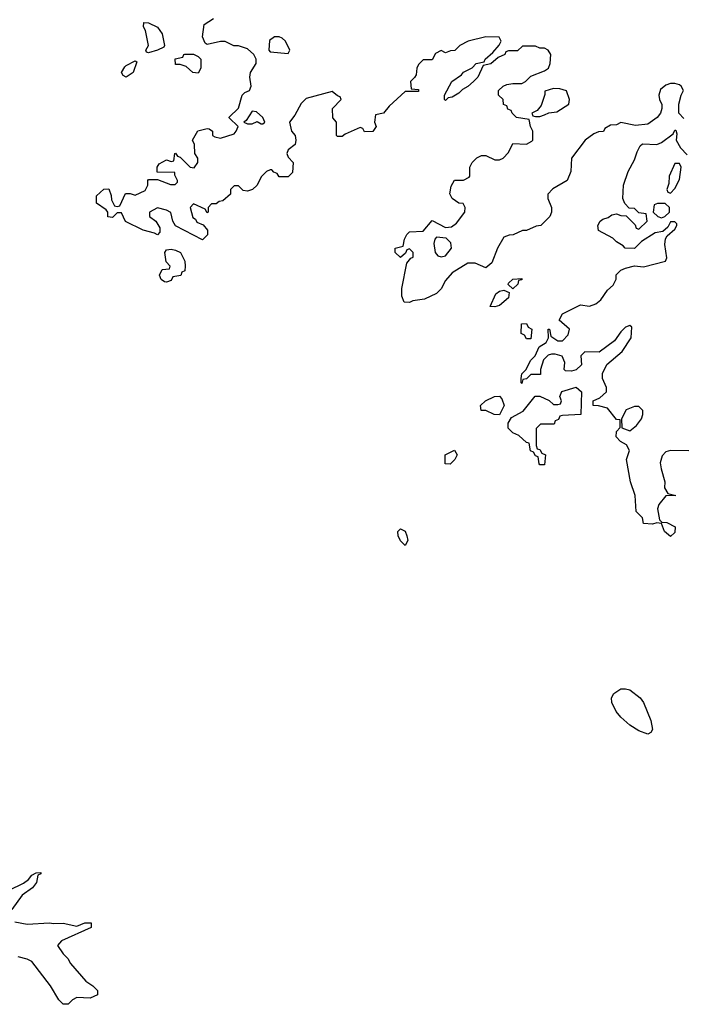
# Model space of a CAD drawing. Header units: inches. Extents: x 2601682 to 2755810, y 449311 to 584050.
# Tile 432 of 505: x 2705697 to 2708643, y 532168 to 536545. Entities that reach past the tile are written whole.
import ezdxf

# ---------------------------------------------------------------- set-up
doc = ezdxf.new("R2010")
doc.units = ezdxf.units.IN
doc.header["$MEASUREMENT"] = 0
doc.layers.add('C7503', color=7, linetype='Continuous')

msp = doc.modelspace()

# ---------------------------------------------------------------- linework, layer by layer
at = {"layer": 'C7503', "color": 2, "elevation": 2}
for points in [[(2708650, 536106), (2708628, 536130), (2708628, 536170), (2708638, 536210), (2708648, 536230), (2708638, 536250), (2708630, 536255.3), (2708610, 536262), (2708590, 536261.2), (2708570, 536254), (2708545.8, 536234.2), (2708538.8, 536210), (2708541, 536190), (2708551.6, 536168.4), (2708552, 536150), (2708546, 536130), (2708530.5, 536109.5), (2708490, 536081.2), (2708434.6, 536074.6), (2708370, 536088), (2708350, 536078), (2708323.6, 536076.4), (2708298, 536062), (2708292.7, 536047.3), (2708270, 536046), (2708250, 536038), (2708210.6, 536009.4), (2708150.7, 535930), (2708147.7, 535870), (2708130.8, 535830), (2708067.5, 535792.5), (2708044.7, 535770), (2708044.7, 535750), (2708062, 535710), (2708062, 535690), (2708054, 535670), (2708014, 535630), (2707992.7, 535627.3), (2707950, 535608), (2707932.7, 535607.3), (2707891.6, 535588.4), (2707872.7, 535587.3), (2707850, 535578), (2707821, 535530), (2707795.9, 535464.1), (2707770, 535442), (2707722, 535462), (2707690, 535462), (2707619.6, 535420.4), (2707590, 535386), (2707571.1, 535348.9), (2707550, 535328), (2707496.9, 535303.1), (2707445.4, 535294.6), (2707430, 535288), (2707406, 535290), (2707396.4, 535316.4), (2707395.3, 535350), (2707418, 535462), (2707435.3, 535484.7), (2707446, 535490), (2707446, 535510), (2707430, 535526), (2707418, 535522), (2707412.7, 535507.3), (2707390, 535488), (2707366, 535510), (2707366, 535530), (2707402, 535538), (2707408, 535570), (2707418, 535590), (2707430, 535602), (2707490, 535604.7), (2707530, 535652), (2707590, 535621), (2707616.5, 535623.5), (2707639.1, 535640.9), (2707675.3, 535690), (2707678, 535710), (2707668, 535728), (2707650, 535728.7), (2707619, 535750), (2707609.3, 535770.7), (2707615.3, 535804.7), (2707630, 535832), (2707670, 535832), (2707694.6, 535845.4), (2707698, 535850), (2707698, 535890), (2707708, 535910), (2707728.9, 535931.1), (2707750, 535942), (2707770, 535942), (2707810, 535922), (2707830, 535922), (2707846, 535930), (2707870, 535954), (2707890, 535994), (2707950, 535992), (2707974.6, 536005.4), (2707978, 536010), (2707978, 536050), (2707968, 536070), (2707962, 536102), (2707906, 536110), (2707886, 536130), (2707882, 536142), (2707867.3, 536147.3), (2707862, 536162), (2707847.3, 536167.3), (2707846, 536190), (2707826, 536210), (2707826, 536230), (2707846, 536250), (2707863.1, 536256.9), (2707890, 536262), (2707930, 536262), (2707946, 536270), (2707970, 536294), (2708030, 536318), (2708048, 536330), (2708055.3, 536350), (2708058, 536390), (2708046, 536410), (2708030, 536418), (2708010, 536418), (2707990, 536428), (2707932.7, 536427.3), (2707910, 536406), (2707870, 536406), (2707858, 536402), (2707854, 536390), (2707823.6, 536376.4), (2707791.6, 536348.4), (2707758, 536342), (2707734, 536290), (2707714, 536270), (2707690, 536248), (2707665.4, 536234.6), (2707650, 536218), (2707619.6, 536200.4), (2707602, 536198), (2707590, 536186), (2707586, 536190), (2707586, 536210), (2707618, 536270), (2707660.4, 536299.6), (2707670, 536312), (2707708.4, 536331.6), (2707726, 536350), (2707762, 536358), (2707766, 536370), (2707800.4, 536399.6), (2707828.4, 536431.6), (2707838, 536450), (2707828, 536468), (2707770, 536469.3), (2707691.1, 536448.9), (2707654, 536430), (2707631.6, 536408.4), (2707612.7, 536407.3), (2707590, 536398), (2707570, 536408), (2707545.4, 536394.6), (2707530, 536366), (2707490, 536366), (2707470, 536346), (2707462, 536330), (2707459.6, 536300.4), (2707452.7, 536287.3), (2707434, 536270), (2707438, 536238), (2707470, 536234), (2707470, 536226), (2707410, 536226), (2707339.6, 536160.4), (2707314, 536130), (2707278, 536122), (2707274, 536090), (2707282, 536070), (2707267.3, 536047.3), (2707230, 536046), (2707222, 536062), (2707210, 536066), (2707143.6, 536036.4), (2707130, 536026), (2707110, 536026), (2707106, 536030), (2707106, 536090), (2707088.4, 536108.4), (2707088, 536150), (2707126, 536190), (2707122, 536202), (2707110, 536206), (2707086, 536226), (2706970, 536195.3), (2706947.7, 536172.3), (2706919.8, 536120.2), (2706896, 536090), (2706904.7, 536050), (2706922, 536030), (2706924.7, 536010), (2706922, 535990), (2706890, 535966), (2706884.7, 535950), (2706890, 535934), (2706912, 535910), (2706910, 535866), (2706890, 535846), (2706850, 535846), (2706842, 535862), (2706827.3, 535867.3), (2706818, 535878), (2706810, 535878), (2706794, 535870), (2706770, 535846), (2706752, 535810), (2706732, 535790), (2706710, 535782), (2706690, 535786), (2706670, 535806), (2706650, 535806), (2706634, 535790), (2706634, 535770), (2706599.6, 535740.4), (2706583.6, 535736.4), (2706570, 535726), (2706550, 535726), (2706534, 535710), (2706534, 535690), (2706530, 535686), (2706522, 535702), (2706470, 535726), (2706454, 535710), (2706466.4, 535666.4), (2706478, 535658), (2706484.7, 535644.7), (2706512.7, 535632.7), (2706532, 535610), (2706531.6, 535588.4), (2706510, 535566), (2706389, 535629), (2706378, 535650), (2706368.4, 535688.4), (2706350, 535698), (2706310, 535708), (2706274, 535690), (2706274, 535670), (2706302, 535650), (2706319.6, 535619.6), (2706319.6, 535600.4), (2706310, 535588), (2706296.4, 535596.4), (2706246, 535610), (2706167.3, 535647.3), (2706150, 535686), (2706130, 535686), (2706110, 535666), (2706088.4, 535668.4), (2706088, 535690), (2706080.4, 535700.4), (2706038, 535730), (2706038, 535762), (2706070, 535791.3), (2706092.7, 535792.7), (2706103.6, 535763.6), (2706104.7, 535744.7), (2706118, 535718), (2706130, 535714), (2706142, 535718), (2706167.3, 535772.7), (2706187.3, 535772.7), (2706210, 535764.7), (2706254.6, 535785.4), (2706266, 535810), (2706266, 535830), (2706270, 535834), (2706310, 535834), (2706367.3, 535812.7), (2706387.3, 535812.7), (2706398, 535822), (2706398, 535830), (2706386, 535854), (2706386, 535866), (2706307.3, 535867.3), (2706308, 535890), (2706316.4, 535903.6), (2706350, 535922), (2706370, 535914), (2706382, 535918), (2706386, 535950), (2706390, 535952), (2706398, 535938), (2706410, 535934), (2706454, 535890), (2706472.9, 535887.1), (2706488, 535910), (2706488, 535930), (2706475.3, 535950), (2706474, 535990), (2706465.2, 536010), (2706489.3, 536050.7), (2706530, 536062), (2706539.6, 536059.6), (2706554, 536050), (2706554, 536030), (2706563.6, 536023.6), (2706590, 536018), (2706650, 536038), (2706659, 536050), (2706668, 536070), (2706628.4, 536108.4), (2706628.4, 536111.6), (2706668.9, 536151.1), (2706686, 536210), (2706698, 536222), (2706718, 536230), (2706726, 536250), (2706719.3, 536290), (2706722.7, 536310), (2706748.7, 536350), (2706748.7, 536370), (2706738, 536390), (2706710, 536415.3), (2706670, 536428.7), (2706648.9, 536428.9), (2706610, 536448), (2706590, 536448.7), (2706530, 536435.3), (2706521.2, 536441.2), (2706509.2, 536469.2), (2706516.4, 536523.6), (2706558, 536550)], [(2708671.6, 534628.4), (2708590, 534629.2), (2708570, 534624), (2708553.4, 534606.6), (2708544.9, 534575.1), (2708548.3, 534548.3), (2708566, 534490), (2708563.6, 534463.6), (2708578, 534438), (2708614, 534430), (2708570, 534428), (2708538, 534390), (2708532, 534370), (2708542, 534322), (2708552, 534312), (2708574, 534310), (2708611.3, 534290), (2708610, 534266), (2708590, 534248), (2708564, 534270), (2708550, 534306), (2708530, 534308), (2708510, 534302), (2708470, 534306), (2708466, 534330), (2708438, 534358), (2708433.2, 534430), (2708413.2, 534490), (2708395.3, 534590), (2708408, 534630), (2708394.6, 534654.6), (2708368.7, 534670), (2708348.7, 534690), (2708350, 534714), (2708367.3, 534732.7), (2708366, 534766), (2708350, 534768), (2708310, 534818), (2708270, 534828.7), (2708246, 534830), (2708246, 534850), (2708276.4, 534863.6), (2708306, 534890), (2708306, 534910), (2708288, 534950), (2708288.4, 534971.6), (2708307.3, 535012.7), (2708375.3, 535070), (2708415.3, 535130), (2708418, 535178), (2708410, 535186), (2708390, 535178), (2708370, 535158), (2708342, 535118), (2708272.7, 535067.3), (2708210, 535068), (2708192, 535050), (2708194, 535010), (2708171.6, 534988.4), (2708150, 534982), (2708124, 534984), (2708118, 534990), (2708120.4, 535020.4), (2708108.7, 535048.7), (2708078, 535058), (2708062, 535058), (2708046.4, 535053.6), (2708026.4, 535033.6), (2708012, 534990), (2708012, 534968), (2707970, 534968), (2707950, 534948), (2707934, 534946), (2707930, 534928), (2707926, 534930), (2707926, 534950), (2707929.1, 534970.9), (2707948, 534990), (2707968, 535030), (2707988, 535050), (2708006, 535090), (2708038, 535110), (2708048, 535130), (2708046, 535170), (2708052, 535170), (2708058, 535138), (2708090, 535118), (2708110, 535118), (2708135.5, 535144.5), (2708142, 535170), (2708095.3, 535210), (2708110, 535238), (2708190, 535278), (2708230, 535272), (2708258, 535282), (2708280.2, 535299.8), (2708310, 535342), (2708335.3, 535364.7), (2708349, 535391), (2708349.4, 535410.6), (2708370, 535431), (2708390, 535441), (2708430, 535451.3), (2708470, 535446.8), (2708568.7, 535471.3), (2708574, 535486), (2708566, 535546), (2708568.9, 535571.1), (2708575.3, 535584.7), (2708610, 535614), (2708618, 535630), (2708618, 535638), (2708610, 535646), (2708590, 535646), (2708578, 535622), (2708556.9, 535603.1), (2708522.8, 535597.2), (2708461, 535559), (2708430, 535528), (2708389.1, 535529.1), (2708380.4, 535540.4), (2708350, 535558), (2708334, 535574), (2708270, 535608), (2708268, 535630), (2708278, 535650), (2708290, 535658), (2708314, 535666), (2708330, 535678), (2708350, 535682), (2708370, 535674), (2708392.7, 535672.7), (2708432.7, 535632.7), (2708438, 535618), (2708450, 535614), (2708486, 535650), (2708482, 535682), (2708450, 535686), (2708430, 535706), (2708407.3, 535707.3), (2708387.3, 535727.3), (2708378, 535750), (2708382, 535810), (2708402, 535870), (2708430, 535922), (2708442, 535958), (2708456, 535984), (2708466.6, 535993.4), (2708530, 535990.8), (2708550, 535998.8), (2708602, 536038), (2708610, 536054), (2708614, 536054), (2708618, 536038), (2708616, 536010), (2708635.3, 535975.3), (2708664.7, 535944.7)], [(2705650, 532674.8), (2705713.6, 532706.4), (2705736.5, 532723.5), (2705750, 532742), (2705770, 532752), (2705790, 532754), (2705790, 532748), (2705778, 532742), (2705771, 532710), (2705753.7, 532686.3), (2705707.1, 532652.9), (2705661, 532590)], [(2705675.3, 532535.3), (2705730, 532524), (2705829.1, 532530.9), (2705846.8, 532526.8), (2705890, 532528), (2705950, 532516), (2705986, 532530), (2706014, 532530), (2706014, 532510), (2705882, 532450), (2705864.7, 532430), (2705890, 532392), (2705910.9, 532370.9), (2705922, 532350), (2705990, 532271.3), (2706022, 532250), (2706042, 532230), (2706042, 532210), (2706010, 532195.3), (2705950, 532198), (2705931.6, 532188.4), (2705911.6, 532168.4), (2705890, 532168), (2705870, 532188), (2705834, 532250), (2705750, 532359), (2705730, 532369.2), (2705690, 532379.3)]]:
    msp.add_lwpolyline(points, dxfattribs=at)
for points in [[(2706270, 536398), (2706260.4, 536400.4), (2706258, 536410), (2706268.7, 536430), (2706256.4, 536496.4), (2706247.3, 536512.7), (2706248, 536532), (2706270, 536531.3), (2706310, 536512), (2706330, 536482), (2706341, 536430), (2706336.8, 536423.2), (2706310, 536409)], [(2706850, 536468.7), (2706830, 536468.7), (2706807.5, 536452.5), (2706804.7, 536410), (2706810, 536402), (2706890, 536394), (2706898, 536410), (2706878, 536450), (2706863.1, 536463.1)], [(2706170, 536289), (2706156.4, 536296.4), (2706148.7, 536310), (2706164.7, 536335.3), (2706170, 536342), (2706210, 536362), (2706218, 536358), (2706201, 536310)], [(2706490, 536308), (2706466, 536310), (2706436.4, 536336.4), (2706410, 536346), (2706390, 536346), (2706388.4, 536371.6), (2706422, 536378), (2706426, 536390), (2706431.6, 536391.6), (2706470, 536392), (2706490, 536382), (2706502, 536370), (2706502, 536330)], [(2708070, 536239), (2708032, 536228), (2708032, 536212), (2708016, 536164), (2707998, 536142), (2707974, 536130), (2707978, 536118), (2707990, 536114), (2708010, 536114), (2708030, 536122), (2708048.9, 536131.1), (2708084.7, 536135.3), (2708138, 536170), (2708142, 536190), (2708128.7, 536228.7), (2708098, 536238)], [(2706730, 536138), (2706703.6, 536096.4), (2706694, 536090), (2706710, 536082), (2706730, 536082), (2706752, 536092), (2706770, 536082), (2706778, 536082), (2706786, 536090), (2706778, 536110), (2706750, 536135.3)], [(2708630, 535906), (2708610, 535906), (2708584.7, 535850), (2708583.6, 535816.4), (2708574, 535790), (2708578, 535778), (2708590, 535774), (2708610, 535794), (2708630, 535834), (2708638, 535890)], [(2708567.3, 535727.3), (2708532.7, 535727.3), (2708518, 535722), (2708514, 535690), (2708534, 535670), (2708550, 535664.7), (2708566, 535670), (2708586, 535690), (2708586, 535710)], [(2707550, 535578), (2707542, 535570), (2707538, 535550), (2707544.7, 535510), (2707556, 535496), (2707570, 535491), (2707590, 535494.8), (2707617.2, 535530), (2707613.2, 535553.2), (2707593.2, 535573.2)], [(2706350, 535378), (2706340.4, 535380.4), (2706326, 535390), (2706318, 535410), (2706330, 535434), (2706362, 535438), (2706366, 535450), (2706348, 535468), (2706342, 535510), (2706350, 535522), (2706370, 535524.7), (2706390, 535521), (2706412, 535510), (2706431.1, 535471.1), (2706432, 535450), (2706431.6, 535428.4), (2706418, 535422), (2706412.7, 535407.3), (2706378, 535402), (2706370, 535386)], [(2707890, 535348), (2707868, 535368), (2707870, 535374), (2707890, 535392), (2707930, 535394), (2707930, 535388), (2707914, 535386), (2707912, 535370)], [(2707810, 535268.7), (2707788.7, 535270), (2707813.6, 535326.4), (2707830, 535338), (2707850, 535342), (2707872.7, 535332.7), (2707870, 535308), (2707830, 535274)], [(2707950, 535126), (2707942, 535142), (2707926, 535150), (2707927.3, 535192.7), (2707950, 535194), (2707958, 535178), (2707974, 535170), (2707970, 535126)], [(2707830, 534788), (2707806, 534790), (2707770, 534808), (2707748.4, 534808.4), (2707746, 534830), (2707768, 534850), (2707808, 534870), (2707830.8, 534870.8), (2707839.8, 534859.8), (2707851.3, 534830)], [(2708010, 534566), (2708006, 534570), (2708002, 534602), (2707990, 534606), (2707982, 534622), (2707968.4, 534628.4), (2707962, 534662), (2707950, 534666), (2707916.4, 534696.4), (2707888.9, 534708.9), (2707869, 534729), (2707868.4, 534751.6), (2707883.1, 534776.9), (2707934.6, 534805.4), (2707989.1, 534870.9), (2708010, 534872), (2708051.6, 534851.6), (2708070, 534834), (2708090, 534834), (2708102, 534838), (2708106, 534850), (2708098, 534870), (2708108, 534892), (2708171.6, 534911.6), (2708194, 534890), (2708192, 534790), (2708110, 534786), (2708098, 534782), (2708092.7, 534767.3), (2708078, 534762), (2708072.7, 534747.3), (2708012.7, 534747.3), (2707992.7, 534727.3), (2707992.7, 534652.7), (2707998, 534638), (2708010, 534634), (2708018, 534618), (2708034, 534610), (2708030, 534566)], [(2708450, 534826), (2708430, 534826), (2708394, 534810), (2708372, 534770), (2708374, 534730), (2708410, 534718), (2708439, 534741), (2708462, 534770), (2708468, 534790), (2708467.3, 534807.3)], [(2707610, 534568.7), (2707588, 534570), (2707588.7, 534610), (2707630, 534631.3), (2707642, 534610), (2707632, 534590)], [(2707410, 534208), (2707390, 534228), (2707379, 534250), (2707378, 534270), (2707390, 534282), (2707410, 534272), (2707418, 534250), (2707422, 534230)], [(2708490, 533368.7), (2708450, 533384), (2708410, 533409.2), (2708370, 533444), (2708349.2, 533470), (2708329, 533510), (2708328.7, 533530), (2708338, 533550), (2708369.3, 533570.7), (2708390, 533571), (2708410, 533566), (2708456, 533530), (2708470.8, 533510), (2708502.8, 533430), (2708511, 533389), (2708503.6, 533376.4)]]:
    msp.add_lwpolyline(points, close=True, dxfattribs=at)

doc.saveas('drawing.dxf')
